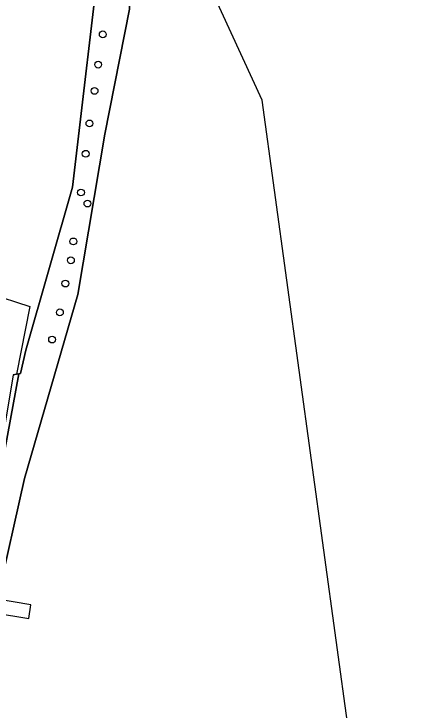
# Model space of a CAD drawing. Extents: x 160203 to 161530, y 379528 to 381797.
# Drawn here: x 161257.6 to 161315.2, y 381526.6 to 381626.4 of the extents above; entities that cross this region are included whole.
import ezdxf

# ---------------------------------------------------------------- set-up
doc = ezdxf.new("R2010")
doc.units = 0
for name, color, linetype in [('IMGEO_Boom', 7, 'Continuous'), ('IMGEO_Grasland_overig', 7, 'Continuous'), ('IMGEO_Groenvoorziening', 7, 'Continuous'), ('IMGEO_Haag', 7, 'Continuous'), ('IMGEO_Hek', 7, 'Continuous'), ('IMGEO_Oever', 7, 'Continuous'), ('IMGEO_Steiger', 7, 'Continuous'), ('IMGEO_Waterloop', 7, 'Continuous')]:
    doc.layers.add(name, color=color, linetype=linetype)

msp = doc.modelspace()

# ---------------------------------------------------------------- linework, layer by layer
at = {"layer": 'IMGEO_Boom'}
for centre in [(161270.381, 381623.504), (161269.716, 381619.166), (161269.201, 381615.392), (161268.463, 381610.731), (161267.932, 381606.374), (161267.247, 381600.822), (161268.173, 381599.236), (161266.152, 381593.804), (161265.801, 381591.091), (161265.007, 381587.759), (161264.218, 381583.627), (161263.1, 381579.725)]:
    msp.add_circle(centre, 0.489, dxfattribs=at)
at = {"layer": 'IMGEO_Grasland_overig'}
msp.add_lwpolyline([(161257.493, 381574.654), (161257.972, 381574.778), (161258.317, 381574.831), (161258.559, 381574.868), (161259.342, 381578.205), (161266.033, 381601.599), (161270.31, 381637.789)], dxfattribs=at)
at = {"layer": 'IMGEO_Groenvoorziening'}
msp.add_lwpolyline([(161258.317, 381574.831), (161257.972, 381574.778), (161257.493, 381574.654), (161255.643, 381563.415), (161254.701, 381559.55), (161253.526, 381557.225), (161254.275, 381556.61), (161255.475, 381559.475)], close=True, dxfattribs=at)
at = {"layer": 'IMGEO_Haag'}
msp.add_lwpolyline([(161258.317, 381574.831), (161257.972, 381574.778), (161257.493, 381574.654), (161255.643, 381563.415), (161254.701, 381559.55), (161253.526, 381557.225), (161254.275, 381556.61), (161255.475, 381559.475)], close=True, dxfattribs=at)
at = {"layer": 'IMGEO_Hek'}
msp.add_lwpolyline([(161251.633, 381578.888), (161253.958, 381586.392), (161259.916, 381584.467), (161257.972, 381574.778), (161257.493, 381574.654)], dxfattribs=at)
at = {"layer": 'IMGEO_Oever'}
for points in [[(161259.123, 381559.808), (161266.791, 381586.166), (161270.697, 381609.19), (161274.21, 381627.116), (161274.838, 381642.541)], [(161270.31, 381637.789), (161266.033, 381601.599), (161259.342, 381578.205), (161258.559, 381574.868), (161258.317, 381574.831), (161255.475, 381559.475), (161254.275, 381556.61), (161253.11, 381551.646), (161253.636, 381549.169), (161252.47, 381548.918), (161251.091, 381543.043), (161252.093, 381543.241), (161255.084, 381541.784), (161255.24, 381542.479), (161259.123, 381559.808)]]:
    msp.add_lwpolyline(points, dxfattribs=at)
at = {"layer": 'IMGEO_Steiger'}
msp.add_lwpolyline([(161260.066, 381541.661), (161255.24, 381542.479), (161254.806, 381540.542), (161259.766, 381539.694)], close=True, dxfattribs=at)
at = {"layer": 'IMGEO_Waterloop'}
for points in [[(161420.711, 381460.601), (161314.505, 381459.154), (161293.284, 381614.073), (161257.966, 381690.756), (161258.842, 381727.311), (161255.361, 381727.8)], [(161274.838, 381642.541), (161274.21, 381627.116), (161270.697, 381609.19), (161266.791, 381586.166), (161259.123, 381559.808), (161255.24, 381542.479), (161255.084, 381541.784), (161254.806, 381540.542), (161252.539, 381530.425), (161252.368, 381529.663), (161250.972, 381521.806)]]:
    msp.add_lwpolyline(points, dxfattribs=at)

doc.saveas('drawing.dxf')
